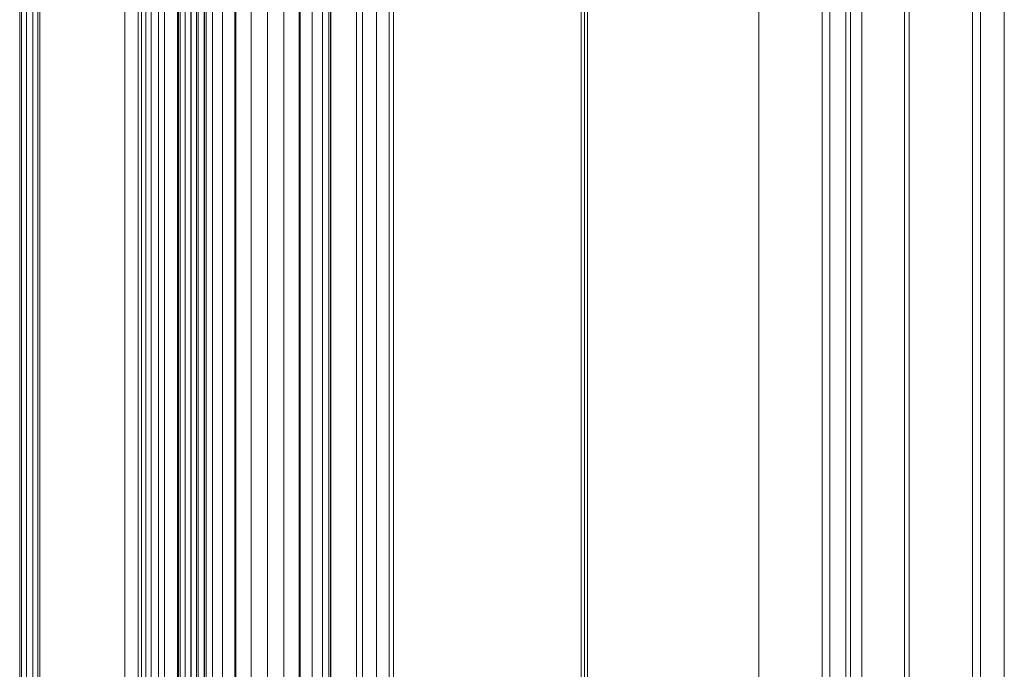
# Model space of a CAD drawing. Header units: millimetres. Extents: x -4395 to 65662, y -65530 to 6847.
# Tile 964 of 1034: x 59855 to 60476, y -17350 to -16940. Entities that reach past the tile are written whole.
import ezdxf

# ---------------------------------------------------------------- set-up
doc = ezdxf.new("R2010")
doc.units = ezdxf.units.MM
doc.layers.add('superior_secador', color=7, linetype='Continuous', lineweight=0)

msp = doc.modelspace()

# ---------------------------------------------------------------- linework, layer by layer
at = {"layer": 'superior_secador'}
for p, q in [((60211.134, -16600), (60211.134, -19400)), ((60386.134, -19400), (60386.134, -16600)), ((60461.134, -16600), (60461.134, -19400)), ((60209.134, -19380), (60209.134, -16620)), ((60213.134, -16620), (60213.134, -19380)), ((59971.134, -16640), (59971.134, -19360)), ((59972.497, -16640), (59972.497, -19360)), ((59976.493, -16640), (59976.493, -19360)), ((59982.85, -16640), (59982.85, -19360)), ((59991.134, -16640), (59991.134, -19360)), ((60000.781, -16640), (60000.781, -19360)), ((60011.134, -16640), (60011.134, -19360)), ((60021.487, -16640), (60021.487, -19360)), ((60031.134, -16640), (60031.134, -19360)), ((60039.418, -16640), (60039.418, -19360)), ((60045.775, -16640), (60045.775, -19360)), ((60049.771, -16640), (60049.771, -19360)), ((60051.134, -19360), (60051.134, -16640)), ((60376.134, -19265), (60376.134, -16735)), ((60379.134, -16735), (60379.134, -19265)), ((60413.134, -19265), (60413.134, -16735)), ((60416.134, -16735), (60416.134, -19265)), ((59854.784, -16750), (59854.784, -19250)), ((59855.997, -16750), (59855.997, -19250)), ((59859.172, -16750), (59859.172, -19250)), ((59863.096, -16750), (59863.096, -19250)), ((59866.271, -16750), (59866.271, -19250)), ((59867.484, -19250), (59867.484, -16750)), ((59921.134, -19250), (59921.134, -16750)), ((59929.467, -19250), (59929.467, -16750)), ((59931.634, -16750), (59931.634, -19250)), ((59934.343, -16750), (59934.343, -19250)), ((59937.801, -19250), (59937.801, -16750)), ((59942.285, -16750), (59942.285, -19250)), ((59946.134, -19250), (59946.134, -16750)), ((59954.467, -19250), (59954.467, -16750)), ((59954.784, -16750), (59954.784, -19250)), ((59954.919, -16750), (59954.919, -19250)), ((59955.997, -16750), (59955.997, -19250)), ((59959.172, -16750), (59959.172, -19250)), ((59962.801, -19250), (59962.801, -16750)), ((59963.096, -16750), (59963.096, -19250)), ((59966.271, -16750), (59966.271, -19250)), ((59967.484, -19250), (59967.484, -16750)), ((59971.134, -19250), (59971.134, -16750)), ((59971.384, -16750), (59971.384, -19250)), ((59990.558, -16750), (59990.558, -19250)), ((60011.134, -16750), (60011.134, -19250)), ((60031.71, -16750), (60031.71, -19250)), ((60050.884, -16750), (60050.884, -19250)), ((60067.349, -16750), (60067.349, -19250)), ((60071.134, -16750), (60071.134, -19250)), ((60079.983, -16750), (60079.983, -19250)), ((60087.925, -16750), (60087.925, -19250)), ((60090.634, -19250), (60090.634, -16750)), ((60211.134, -16750), (60211.134, -19250)), ((60321.134, -19250), (60321.134, -16750)), ((60361.134, -19250), (60361.134, -16750)), ((60366.134, -16750), (60366.134, -19250)), ((60456.134, -19250), (60456.134, -16750)), ((60461.134, -16750), (60461.134, -19250)), ((60476.134, -16750), (60476.134, -19250))]:
    msp.add_line(p, q, dxfattribs=at)

doc.saveas('drawing.dxf')
